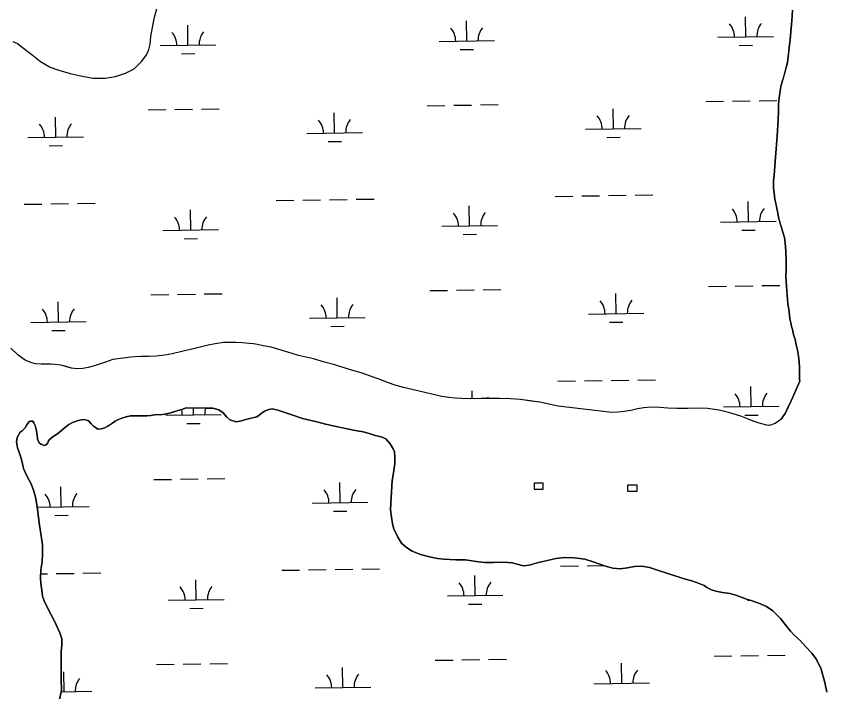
# Model space of a CAD drawing. Extents: x 3807117 to 3845308, y 337856 to 363736.
# Drawn here: x 3823403 to 3824862, y 358685 to 359901 of the extents above; entities that cross this region are included whole.
import ezdxf

# ---------------------------------------------------------------- set-up
doc = ezdxf.new("R2010")
doc.units = 0
for name, color, linetype in [('V-CHAN-DOCK', 7, 'Continuous'), ('V-TOPO-SHOR', 7, 'Continuous'), ('V-WETL-SWMP', 7, 'Continuous')]:
    doc.layers.add(name, color=color, linetype=linetype)

msp = doc.modelspace()

# ---------------------------------------------------------------- linework, layer by layer
at = {"layer": 'V-CHAN-DOCK'}
for points in [[(3824335.1, 359050), (3824351.5, 359050), (3824351.5, 359060.9), (3824335.1, 359060.9)], [(3824503.2, 359046.4), (3824520.5, 359046.4), (3824520.5, 359057.3), (3824503.2, 359057.3)]]:
    msp.add_lwpolyline(points, close=True, dxfattribs=at)
at = {"layer": 'V-TOPO-SHOR'}
for points in [[(3823396.9, 359855.2), (3823404.9, 359851.5), (3823413.7, 359845.3), (3823428.6, 359833.6), (3823446.3, 359819.1), (3823463.8, 359809), (3823479.5, 359803.5), (3823499.8, 359797.7), (3823516.3, 359794.3), (3823541, 359789.5), (3823562.9, 359789.2), (3823581.3, 359792.4), (3823599.6, 359798.3), (3823615.1, 359806.2), (3823628.8, 359819.8), (3823637.1, 359831.1), (3823641.6, 359841.1), (3823643.9, 359850.6), (3823645.3, 359864.6), (3823647.9, 359880.8), (3823651.9, 359899.3), (3823656.1, 359914.3)], [(3824797.4, 359346.7), (3824795.2, 359356.3), (3824793.7, 359369), (3824791.7, 359384.2), (3824790.3, 359398.3), (3824789.1, 359415.1), (3824788.1, 359432.4), (3824788.7, 359444.5), (3824788.8, 359458.9), (3824787.8, 359478.2), (3824786.9, 359492.9), (3824785.4, 359502.7), (3824782.3, 359512.2), (3824778.8, 359524.6), (3824775.5, 359536.5), (3824772.7, 359549.6), (3824770.4, 359561.2), (3824768.4, 359571.5), (3824766.7, 359583.1), (3824765.9, 359592.2), (3824765.8, 359604.8), (3824767.1, 359614.8), (3824769.3, 359647.5), (3824772.6, 359685.1), (3824774, 359715), (3824774.6, 359729.2), (3824774.7, 359742), (3824775.7, 359754.1), (3824779.2, 359774.2), (3824782.6, 359786.8), (3824782.9, 359787.6), (3824791.2, 359817.7), (3824793.9, 359844.2), (3824795.8, 359859.1), (3824797.2, 359874.1), (3824798.8, 359892.6), (3824799.7, 359911.9)], [(3824813.3, 359244.3), (3824812.8, 359247.1), (3824812.4, 359257.6), (3824812.5, 359268.5), (3824812.2, 359279), (3824811, 359289.1), (3824809.2, 359300), (3824806.5, 359309.3), (3824804.6, 359319.1), (3824801.9, 359328.4), (3824800, 359337), (3824798.1, 359342.8), (3824797.4, 359346.7)], [(3823899.4, 359293.8), (3823862, 359305.1), (3823847.1, 359308), (3823837, 359310.1), (3823830.1, 359311.1), (3823822.1, 359312), (3823809.7, 359313), (3823798.1, 359313.6), (3823788.1, 359313.9), (3823776.2, 359313.5), (3823760.7, 359311.2), (3823748.3, 359309), (3823736.5, 359306.2), (3823724.3, 359302.9), (3823716.3, 359301.1), (3823703.4, 359298.1), (3823683.5, 359293.3), (3823670.6, 359290.8), (3823654.9, 359289), (3823641, 359288.6), (3823627.3, 359288.4), (3823616.7, 359288.2), (3823609.3, 359287.4), (3823577, 359283.2), (3823563.8, 359278.1), (3823545.5, 359272.5), (3823532.6, 359269), (3823522.5, 359267), (3823512.2, 359266.5), (3823502.4, 359267.8), (3823492.9, 359270.5), (3823483.4, 359273.1), (3823472.3, 359274.4), (3823464.3, 359274.7), (3823456.3, 359275), (3823447.8, 359274.8), (3823437.7, 359275.6), (3823429.2, 359277.7), (3823419, 359281.9), (3823406.1, 359290.7), (3823393.3, 359303.4)], [(3824169, 359216.7), (3824100.1, 359232.8), (3824085.1, 359237), (3824073, 359240.9), (3824059.1, 359246.4), (3824040.6, 359253.2), (3824025.2, 359258.4), (3824006.9, 359264.2), (3823993, 359268.3), (3823976.6, 359273.6), (3823958, 359278.6), (3823938, 359284.3), (3823911.2, 359290.1), (3823899.4, 359293.8)], [(3824779.1, 359175.4), (3824786.9, 359186.2), (3824792.4, 359197.8), (3824797.6, 359208.8), (3824804.4, 359223.5), (3824813.3, 359244.3)], [(3824779.1, 359175.4), (3824768.5, 359168), (3824758.5, 359164.7), (3824753.6, 359165.2), (3824739.7, 359168.7), (3824728.9, 359172.3), (3824718.9, 359176.7), (3824706.8, 359181.2), (3824694.7, 359185.1), (3824684.7, 359188), (3824667.9, 359192.2), (3824646.8, 359194.9), (3824628.8, 359195.7), (3824612, 359195.3), (3824592, 359194.9), (3824575.7, 359195.5), (3824561, 359196.8), (3824544.8, 359197.7), (3824532.4, 359196.2), (3824520.8, 359194.4), (3824509, 359191.7), (3824496.9, 359189.7), (3824485.5, 359188.4), (3824474.4, 359188), (3824464.4, 359189), (3824378.1, 359199), (3824364.5, 359202.4), (3824345.5, 359206.1), (3824325.6, 359208.8), (3824310.5, 359210.9), (3824292.4, 359212.3), (3824272.8, 359213.1), (3824258.7, 359213.2), (3824239.9, 359212.8), (3824221.3, 359212.1), (3824205.1, 359213), (3824193, 359213.8), (3824181.7, 359214.9), (3824169, 359216.7)], [(3823744.8, 359195.7), (3823709, 359196.3), (3823700.8, 359193.2), (3823694.6, 359191.7), (3823686, 359189), (3823678.6, 359186.7), (3823669.6, 359184.8), (3823662.2, 359183.7), (3823655.6, 359184.1)], [(3824441.5, 358919.1), (3824426.3, 358924.2), (3824407.7, 358926.3), (3824389.4, 358927.2), (3824373.8, 358924.9), (3824359, 358921.5), (3824343, 358917.7), (3824326.3, 358913.1), (3824316.1, 358912), (3824304.5, 358914.8), (3824295.2, 358917.2), (3824280, 358918.4), (3824261.7, 358918.1), (3824245.7, 358918.2), (3824230.6, 358919.9), (3824211.5, 358922.7), (3824194, 358922.8), (3824172.6, 358923.7), (3824160.9, 358924.9), (3824146.5, 358928.1), (3824130.6, 358932.1), (3824115.5, 358938.4), (3824105.4, 358944.7), (3824096.5, 358952.9), (3824089.9, 358963.4), (3824082.6, 358978.3), (3824079.9, 358987.6), (3824078.1, 358999.7), (3824076.6, 359012.5), (3824077, 359024.6), (3824078.3, 359045.2), (3824079.6, 359065.4), (3824081.6, 359079), (3824084.4, 359096.2), (3824084.5, 359107.4), (3824083.4, 359116.8), (3824081.4, 359122.2), (3824076, 359131.6), (3824067.9, 359140.6), (3824059.4, 359143.8), (3824048.9, 359146.6), (3824038, 359150.1), (3824027.1, 359153.3), (3824013.1, 359155.7), (3824001.5, 359158.1), (3823989.4, 359160.5), (3823973.5, 359163.7), (3823959.5, 359166.9), (3823946.3, 359170.5), (3823933.8, 359173.3), (3823918.3, 359177.2), (3823902.4, 359182.4), (3823886.4, 359187.9), (3823873.6, 359191.9), (3823863.5, 359194.6), (3823857.3, 359193.1), (3823849.9, 359190.4), (3823846, 359187.7), (3823840.1, 359183.1), (3823835.8, 359180), (3823826.1, 359177.7), (3823817.9, 359175.8), (3823808.1, 359172.8), (3823798.8, 359171.3), (3823787.5, 359174.4), (3823781.7, 359179.5), (3823775.5, 359187), (3823767.4, 359192.8), (3823756.9, 359195.6), (3823744.8, 359195.7)], [(3823655.6, 359184.1), (3823645, 359182.2), (3823638.4, 359181.9), (3823626.4, 359181.9), (3823617, 359182), (3823608.8, 359182), (3823601, 359180.1), (3823592.9, 359177.8), (3823587, 359175.5), (3823581.2, 359172), (3823573.7, 359167), (3823567.9, 359163.2), (3823562.4, 359160.1), (3823555.8, 359158.2), (3823549.9, 359157.8), (3823547.2, 359159.4), (3823542.2, 359163.3), (3823537.9, 359167.6), (3823534.1, 359171.9), (3823531.7, 359173.5), (3823527.5, 359174.7), (3823523.6, 359175.5), (3823514.2, 359173.6), (3823504.1, 359169.7), (3823497.8, 359166.3), (3823489.2, 359159.7), (3823484.6, 359155.4), (3823477.1, 359149.6), (3823471.3, 359145.8), (3823466.6, 359142.3), (3823463.1, 359139.6), (3823461.1, 359136.9), (3823459.5, 359133), (3823456.8, 359129.9), (3823454.1, 359128.4), (3823451.7, 359128.8), (3823447.4, 359130.7), (3823444.3, 359133.5), (3823441.3, 359139.7), (3823440.5, 359147.9), (3823439, 359157.2), (3823437.1, 359164.7), (3823434.8, 359169.3), (3823432.5, 359172.5), (3823429, 359172.5), (3823426.3, 359171.7), (3823422, 359165.9), (3823418.8, 359160.5), (3823416.1, 359157), (3823413.3, 359155.1), (3823410.2, 359152.3), (3823404.7, 359143), (3823403.5, 359134.9), (3823405.4, 359124.4), (3823407.3, 359117.7), (3823410.4, 359109.1), (3823413.4, 359098.2), (3823416.1, 359087.3), (3823422.2, 359073.7), (3823429.9, 359059.6), (3823434.5, 359046.4), (3823438.4, 359033.1), (3823440.6, 359017.9), (3823442.8, 358999.6), (3823444.7, 358985.2), (3823447.7, 358966.1), (3823450, 358949.4), (3823450.3, 358933.4), (3823449.4, 358919.4), (3823447.4, 358904.6), (3823446.5, 358889.8), (3823446.9, 358880.1), (3823448.8, 358868), (3823449.9, 358857.1), (3823452.9, 358849), (3823460.2, 358834.1), (3823464.9, 358825.1), (3823470.3, 358815), (3823474.9, 358805.6), (3823481.4, 358791.6), (3823484.9, 358780.3), (3823485.2, 358769.8), (3823484, 358757.3), (3823483.5, 358746), (3823483.8, 358727), (3823483.7, 358707.5), (3823484.4, 358688.4), (3823480, 358668.6)], [(3824861.7, 358684.9), (3824858.3, 358702), (3824851.4, 358726.2), (3824843.3, 358743.4), (3824834.8, 358754.7), (3824824, 358766), (3824813.5, 358777.4), (3824803.1, 358787.2), (3824796.5, 358794.6), (3824786.9, 358806.3), (3824778.3, 358816.9), (3824764.4, 358831), (3824753.2, 358838.8), (3824740.4, 358844.3), (3824727.5, 358848.7), (3824717, 358851.8), (3824707.7, 358855.4), (3824698, 358858.9), (3824687.5, 358862.1), (3824674.3, 358864.1), (3824662.3, 358866.1), (3824654.1, 358868.5), (3824645.9, 358873.2), (3824641.3, 358876.4), (3824632, 358880.3), (3824618.8, 358884.7), (3824604.8, 358888.6), (3824592.7, 358892.6), (3824575.6, 358898.1), (3824557, 358904.1), (3824542.6, 358908.8), (3824528.6, 358911.2), (3824515.4, 358910.9), (3824502.9, 358908.3), (3824489.7, 358906.8), (3824476.8, 358907.6), (3824463.6, 358911.2), (3824453.5, 358914.8), (3824441.5, 358919.1)]]:
    msp.add_lwpolyline(points, dxfattribs=at)
at = {"layer": 'V-WETL-SWMP'}
for p, q in [((3824213.9, 359856.3), (3824213.3, 359892.3)), ((3824715.7, 359863.8), (3824715.2, 359899.8)), ((3823712, 359848.8), (3823711.5, 359884.8)), ((3824665.7, 359863.1), (3824765.7, 359864.6)), ((3823662, 359848), (3823762, 359849.5)), ((3824163.9, 359855.6), (3824263.8, 359857.1)), ((3824703.9, 359848.2), (3824727.9, 359848.6)), ((3823700.2, 359833.2), (3823724.2, 359833.5)), ((3824202.1, 359840.7), (3824226.1, 359841.1)), ((3824644, 359747.3), (3824676, 359747.8)), ((3824692, 359748), (3824724, 359748.5)), ((3824740, 359748.8), (3824772, 359749.2)), ((3823640.3, 359732.3), (3823672.3, 359732.8)), ((3823688.3, 359733), (3823720.3, 359733.5)), ((3823736.3, 359733.7), (3823768.3, 359734.2)), ((3824142.2, 359739.8), (3824174.2, 359740.3)), ((3824190.2, 359740.5), (3824222.2, 359741)), ((3824238.2, 359741.2), (3824270.2, 359741.7)), ((3824477.7, 359698.4), (3824477.1, 359734.4)), ((3823474, 359683.3), (3823473.4, 359719.3)), ((3823975.8, 359690.9), (3823975.3, 359726.9)), ((3823925.8, 359690.1), (3824025.8, 359691.6)), ((3824427.7, 359697.6), (3824527.7, 359699.1)), ((3823424, 359682.6), (3823524, 359684.1)), ((3823964.1, 359675.3), (3823988.1, 359675.6)), ((3824465.9, 359682.8), (3824489.9, 359683.1)), ((3823462.2, 359667.7), (3823486.2, 359668.1)), ((3823966.8, 359570.6), (3823998.8, 359571.1)), ((3824014.8, 359571.4), (3824046.8, 359571.8)), ((3824372.7, 359576.7), (3824404.6, 359577.2)), ((3824420.6, 359577.4), (3824452.6, 359577.9)), ((3824468.6, 359578.2), (3824500.6, 359578.6)), ((3824516.6, 359578.9), (3824548.6, 359579.4)), ((3823416.9, 359562.4), (3823448.9, 359562.9)), ((3823464.9, 359563.1), (3823496.9, 359563.6)), ((3823512.9, 359563.8), (3823544.9, 359564.3)), ((3823870.8, 359569.2), (3823902.8, 359569.7)), ((3823918.8, 359569.9), (3823950.8, 359570.4)), ((3824218.8, 359523.7), (3824218.3, 359559.7)), ((3824720.7, 359531.2), (3824720.2, 359567.2)), ((3823717, 359516.2), (3823716.4, 359552.2)), ((3824670.7, 359530.4), (3824770.7, 359531.9)), ((3823667, 359515.4), (3823767, 359516.9)), ((3824168.8, 359522.9), (3824268.8, 359524.4)), ((3824708.9, 359515.6), (3824732.9, 359515.9)), ((3823705.2, 359500.5), (3823729.2, 359500.9)), ((3824207.1, 359508.1), (3824231.1, 359508.4)), ((3824649, 359414.7), (3824681, 359415.2)), ((3824697, 359415.4), (3824729, 359415.9)), ((3824745, 359416.1), (3824777, 359416.6)), ((3823645.3, 359399.6), (3823677.3, 359400.1)), ((3823693.3, 359400.4), (3823725.3, 359400.8)), ((3823741.3, 359401.1), (3823773.3, 359401.6)), ((3824147.2, 359407.2), (3824179.2, 359407.6)), ((3824195.2, 359407.9), (3824227.2, 359408.4)), ((3824243.2, 359408.6), (3824275.2, 359409.1)), ((3824482.7, 359365.7), (3824482.1, 359401.7)), ((3823479, 359350.7), (3823478.4, 359386.7)), ((3823980.8, 359358.2), (3823980.3, 359394.2)), ((3823930.8, 359357.5), (3824030.8, 359359)), ((3824432.7, 359365), (3824532.7, 359366.5)), ((3823429, 359350), (3823529, 359351.5)), ((3823969.1, 359342.6), (3823993, 359343)), ((3824470.9, 359350.1), (3824494.9, 359350.5)), ((3823467.2, 359335.1), (3823491.2, 359335.5)), ((3824377.6, 359244.1), (3824409.6, 359244.6)), ((3824425.6, 359244.8), (3824457.6, 359245.3)), ((3824473.6, 359245.5), (3824505.6, 359246)), ((3824521.6, 359246.2), (3824553.6, 359246.7)), ((3824223.5, 359212.2), (3824223.3, 359227)), ((3824725.7, 359198.6), (3824725.1, 359234.6)), ((3823722, 359183.5), (3823721.8, 359196.1)), ((3824675.7, 359197.8), (3824775.7, 359199.3)), ((3823672, 359182.8), (3823772, 359184.3)), ((3824713.9, 359182.9), (3824737.9, 359183.3)), ((3823710.2, 359167.9), (3823734.2, 359168.3)), ((3823650.3, 359067), (3823682.3, 359067.5)), ((3823698.3, 359067.7), (3823730.3, 359068.2)), ((3823746.3, 359068.4), (3823778.3, 359068.9)), ((3823985.8, 359025.6), (3823985.3, 359061.6)), ((3823484, 359018.1), (3823483.4, 359054.1)), ((3823440.7, 359017.4), (3823533.9, 359018.8)), ((3823935.8, 359024.8), (3824035.8, 359026.3)), ((3823472.2, 359002.5), (3823496.2, 359002.8)), ((3823974, 359010), (3823998, 359010.3)), ((3823880.8, 358903.9), (3823912.8, 358904.4)), ((3823928.8, 358904.7), (3823960.8, 358905.1)), ((3823976.8, 358905.4), (3824008.8, 358905.9)), ((3824024.8, 358906.1), (3824056.7, 358906.6)), ((3824382.6, 358911.5), (3824414.6, 358911.9)), ((3824430.6, 358912.2), (3824459.7, 358912.6)), ((3823447, 358897.4), (3823458.9, 358897.6)), ((3823474.9, 358897.9), (3823506.9, 358898.3)), ((3823522.9, 358898.6), (3823554.9, 358899.1)), ((3823727, 358850.9), (3823726.4, 358886.9)), ((3824228.8, 358858.4), (3824228.3, 358894.4)), ((3824178.8, 358857.7), (3824278.8, 358859.1)), ((3823677, 358850.1), (3823776.9, 358851.6)), ((3824217, 358842.8), (3824241, 358843.2)), ((3824718.9, 358850.3), (3824722, 358850.4)), ((3823715.2, 358835.3), (3823739.2, 358835.6)), ((3824157.1, 358741.9), (3824189.1, 358742.4)), ((3824205.1, 358742.6), (3824237.1, 358743.1)), ((3824253.1, 358743.3), (3824285.1, 358743.8)), ((3824659, 358749.4), (3824691, 358749.9)), ((3824707, 358750.1), (3824739, 358750.6)), ((3824755, 358750.8), (3824787, 358751.3)), ((3823655.3, 358734.4), (3823687.3, 358734.8)), ((3823703.3, 358735.1), (3823735.3, 358735.6)), ((3823751.3, 358735.8), (3823783.3, 358736.3)), ((3823990.8, 358693), (3823990.2, 358729)), ((3824492.6, 358700.5), (3824492.1, 358736.5)), ((3823488.9, 358685.4), (3823488.4, 358721.4)), ((3824442.6, 358699.7), (3824542.6, 358701.2)), ((3823483.7, 358685.4), (3823538.9, 358686.2)), ((3823940.8, 358692.2), (3824040.8, 358693.7))]:
    msp.add_line(p, q, dxfattribs=at)
for points in [[(3823396.9, 359855.2), (3823404.9, 359851.5), (3823413.7, 359845.3), (3823428.6, 359833.6), (3823446.3, 359819.1), (3823463.8, 359809), (3823479.5, 359803.5), (3823499.8, 359797.7), (3823516.3, 359794.3), (3823541, 359789.5), (3823562.9, 359789.2), (3823581.3, 359792.4), (3823599.6, 359798.3), (3823615.1, 359806.2), (3823628.8, 359819.8), (3823637.1, 359831.1), (3823641.6, 359841.1), (3823643.9, 359850.6), (3823645.3, 359864.6), (3823647.9, 359880.8), (3823651.9, 359899.3), (3823656.1, 359914.3)], [(3824799.7, 359911.9), (3824798.8, 359892.6), (3824795.8, 359859.1), (3824793.9, 359844.2), (3824791.2, 359817.7), (3824782.6, 359786.8), (3824779.2, 359774.2), (3824775.7, 359754.1), (3824774.7, 359742), (3824774.6, 359729.2), (3824774, 359715), (3824772.6, 359685.1), (3824769.3, 359647.5), (3824767.1, 359614.8), (3824765.8, 359604.8), (3824766, 359592.2), (3824766.7, 359583.1), (3824768.4, 359571.5), (3824772.7, 359549.6), (3824775.5, 359536.5), (3824782.3, 359512.2), (3824785.4, 359502.7), (3824786.9, 359492.9), (3824787.8, 359478.2), (3824788.8, 359458.9), (3824788.7, 359444.5), (3824788.1, 359432.4), (3824789.1, 359415.1), (3824790.3, 359398.3), (3824791.7, 359384.2), (3824793.7, 359369), (3824795.2, 359356.3), (3824797.4, 359346.7), (3824798.1, 359342.8), (3824800, 359337), (3824801.9, 359328.4), (3824804.6, 359319.1), (3824806.5, 359309.3), (3824809.2, 359300), (3824811, 359289.1), (3824812.2, 359279), (3824812.5, 359268.5), (3824812.4, 359257.6), (3824812.8, 359247.1), (3824813.3, 359244.3), (3824804.4, 359223.5), (3824797.6, 359208.8), (3824786.9, 359186.2), (3824779.1, 359175.4), (3824768.5, 359168), (3824758.5, 359164.7), (3824753.6, 359165.2), (3824739.7, 359168.7), (3824728.9, 359172.3), (3824718.9, 359176.7), (3824706.8, 359181.2), (3824694.7, 359185.1), (3824684.7, 359188), (3824667.9, 359192.2)], [(3824667.9, 359192.2), (3824646.8, 359194.9), (3824628.8, 359195.7), (3824592, 359194.9), (3824575.7, 359195.5), (3824561, 359196.8), (3824544.8, 359197.7), (3824532.4, 359196.2), (3824520.8, 359194.4), (3824509, 359191.7), (3824496.9, 359189.7), (3824485.5, 359188.4), (3824474.4, 359188), (3824464.4, 359189), (3824378.1, 359199), (3824364.5, 359202.4), (3824345.5, 359206.1), (3824310.4, 359210.9), (3824292.4, 359212.3), (3824272.8, 359213.1), (3824258.7, 359213.2), (3824239.9, 359212.8), (3824221.3, 359212.1), (3824205.1, 359213), (3824193, 359213.8), (3824181.7, 359214.9), (3824169, 359216.7), (3824100.1, 359232.8), (3824085.1, 359237), (3824073, 359240.9), (3824059.1, 359246.4), (3824040.6, 359253.2), (3824025.2, 359258.4), (3824006.9, 359264.2), (3823993, 359268.3), (3823976.6, 359273.6), (3823958, 359278.6), (3823938, 359284.3), (3823911.2, 359290.1), (3823899.4, 359293.8), (3823862, 359305.1), (3823847.1, 359308), (3823837, 359310.1), (3823830.1, 359311.1), (3823822.1, 359312), (3823809.7, 359313), (3823798.1, 359313.6), (3823788.1, 359313.9), (3823776.2, 359313.5), (3823760.7, 359311.2), (3823748.3, 359309), (3823736.5, 359306.2), (3823724.3, 359302.9), (3823716.3, 359301.1), (3823703.4, 359298.1), (3823683.5, 359293.3), (3823670.6, 359290.8), (3823654.9, 359289), (3823641, 359288.6), (3823616.7, 359288.2), (3823609.3, 359287.4), (3823577, 359283.2), (3823563.8, 359278.1), (3823545.5, 359272.5), (3823532.6, 359269), (3823522.5, 359267), (3823512.2, 359266.5), (3823502.4, 359267.8), (3823483.4, 359273.1), (3823472.3, 359274.4), (3823456.3, 359275), (3823447.8, 359274.8), (3823437.7, 359275.6), (3823429.2, 359277.7), (3823419, 359281.9), (3823406.1, 359290.7), (3823393.3, 359303.4)], [(3823655.6, 359184.1), (3823662.2, 359183.7), (3823669.6, 359184.8), (3823678.6, 359186.7), (3823694.6, 359191.7), (3823700.8, 359193.2), (3823709, 359196.3), (3823744.8, 359195.7), (3823756.9, 359195.6), (3823767.4, 359192.8), (3823775.5, 359187), (3823781.7, 359179.5), (3823787.5, 359174.4), (3823798.8, 359171.3), (3823808.1, 359172.8), (3823817.9, 359175.8), (3823835.8, 359180), (3823840.1, 359183.1), (3823846, 359187.7), (3823849.9, 359190.4), (3823857.3, 359193.1), (3823863.5, 359194.6), (3823873.6, 359191.9), (3823886.4, 359187.9), (3823902.4, 359182.4), (3823918.3, 359177.2), (3823933.8, 359173.3), (3823946.3, 359170.5), (3823959.5, 359166.9), (3823973.5, 359163.7), (3824013.1, 359155.7), (3824027.1, 359153.3), (3824038, 359150.1), (3824048.9, 359146.6), (3824059.4, 359143.8), (3824067.9, 359140.6), (3824076, 359131.6), (3824081.4, 359122.2), (3824083.4, 359116.8), (3824084.5, 359107.4), (3824084.4, 359096.2), (3824081.6, 359079.1), (3824079.6, 359065.4), (3824077, 359024.6), (3824076.6, 359012.5), (3824078.1, 358999.7), (3824079.9, 358987.6), (3824082.6, 358978.3), (3824089.9, 358963.4), (3824096.5, 358952.9), (3824105.4, 358944.7), (3824115.5, 358938.4), (3824130.6, 358932.1), (3824146.5, 358928.1), (3824160.9, 358924.9), (3824172.6, 358923.7), (3824194, 358922.8), (3824211.5, 358922.7), (3824230.6, 358919.9), (3824245.7, 358918.2), (3824261.7, 358918.1), (3824280, 358918.4), (3824295.2, 358917.2), (3824304.5, 358914.8), (3824316.1, 358912), (3824326.3, 358913.1), (3824343, 358917.7), (3824373.8, 358924.9), (3824389.4, 358927.2), (3824407.7, 358926.3), (3824426.3, 358924.2), (3824441.5, 358919.1), (3824463.6, 358911.2), (3824476.8, 358907.6), (3824489.7, 358906.8), (3824502.9, 358908.3), (3824515.4, 358910.9), (3824528.6, 358911.2), (3824542.6, 358908.8), (3824557, 358904.1), (3824575.6, 358898.1), (3824604.8, 358888.6), (3824618.8, 358884.7), (3824632, 358880.3), (3824641.3, 358876.4), (3824645.9, 358873.2), (3824654.1, 358868.5), (3824662.3, 358866.1), (3824674.3, 358864.1), (3824687.5, 358862.1), (3824698, 358858.9), (3824707.7, 358855.4), (3824717, 358851.8), (3824727.5, 358848.7), (3824740.4, 358844.3), (3824753.2, 358838.8), (3824764.4, 358831), (3824778.3, 358816.9), (3824786.9, 358806.3), (3824796.5, 358794.6), (3824803.1, 358787.2)], [(3823403.5, 359134.9), (3823404.7, 359143), (3823410.2, 359152.3), (3823413.3, 359155.1), (3823416.1, 359157), (3823418.8, 359160.5), (3823422, 359165.9), (3823426.3, 359171.7), (3823429, 359172.5), (3823432.5, 359172.5), (3823434.8, 359169.3), (3823437.1, 359164.7), (3823439, 359157.2), (3823440.5, 359147.9), (3823441.3, 359139.7), (3823444.3, 359133.5), (3823447.4, 359130.7), (3823451.7, 359128.8), (3823454.1, 359128.4), (3823456.8, 359129.9), (3823459.5, 359133), (3823461.1, 359136.9), (3823463.1, 359139.6), (3823471.3, 359145.8), (3823477.1, 359149.6), (3823484.6, 359155.4), (3823489.2, 359159.7), (3823497.8, 359166.3), (3823504.1, 359169.7), (3823514.2, 359173.6), (3823523.6, 359175.5), (3823527.5, 359174.7), (3823531.7, 359173.5), (3823534.1, 359171.9), (3823537.9, 359167.6), (3823542.2, 359163.3), (3823547.2, 359159.4), (3823549.9, 359157.8), (3823555.8, 359158.2), (3823562.4, 359160.1), (3823567.9, 359163.2), (3823581.2, 359172), (3823587, 359175.5), (3823592.9, 359177.8), (3823601, 359180.1), (3823608.8, 359182), (3823638.4, 359181.9), (3823645, 359182.2), (3823655.6, 359184.1)], [(3823480, 358668.6), (3823484.4, 358688.4), (3823483.7, 358707.5), (3823483.8, 358727), (3823483.5, 358746), (3823484, 358757.3), (3823485.2, 358769.8), (3823484.9, 358780.3), (3823481.4, 358791.6), (3823474.9, 358805.6), (3823470.3, 358815), (3823464.9, 358825.1), (3823460.2, 358834.1), (3823452.9, 358849), (3823449.9, 358857.1), (3823448.8, 358868), (3823446.9, 358880.1), (3823446.5, 358889.8), (3823447.4, 358904.6), (3823449.4, 358919.4), (3823450.3, 358933.4), (3823450, 358949.4), (3823447.7, 358966.1), (3823444.7, 358985.2), (3823440.6, 359017.9), (3823438.4, 359033.1), (3823434.5, 359046.4), (3823429.9, 359059.6), (3823422.2, 359073.7), (3823416.1, 359087.3), (3823413.4, 359098.2), (3823410.4, 359109.1), (3823407.3, 359117.7), (3823405.4, 359124.4), (3823403.5, 359134.9)], [(3824803.1, 358787.2), (3824813.5, 358777.4), (3824824, 358766), (3824834.8, 358754.7), (3824843.3, 358743.4), (3824851.4, 358726.2), (3824858.3, 358702), (3824861.7, 358684.9)]]:
    msp.add_lwpolyline(points, dxfattribs=at)
for centre, start, end in [((3824158.6, 359856), 0.0865, 41.6302), ((3824269.1, 359857.6), 140.0865, 181.6302), ((3824660.5, 359863.5), 0.0865, 41.6302), ((3824770.9, 359865.1), 140.0865, 181.6302), ((3823656.8, 359848.4), 0.0865, 41.6302), ((3823767.2, 359850.1), 140.0865, 181.6302), ((3824422.4, 359698), 0.0865, 41.6302), ((3824532.9, 359699.7), 140.0865, 181.6302), ((3823418.7, 359683), 0.0865, 41.6302), ((3823529.2, 359684.7), 140.0865, 181.6302), ((3823920.6, 359690.5), 0.0865, 41.6302), ((3824031.1, 359692.2), 140.0865, 181.6302), ((3824163.6, 359523.3), 0.0865, 41.6302), ((3824274.1, 359525), 140.0865, 181.6302), ((3824665.4, 359530.8), 0.0865, 41.6302), ((3824775.9, 359532.5), 140.0865, 181.6302), ((3823661.7, 359515.8), 0.0865, 41.6302), ((3823772.2, 359517.5), 140.0865, 181.6302), ((3823925.6, 359357.9), 0.0865, 41.6302), ((3824036, 359359.5), 140.0865, 181.6302), ((3824427.4, 359365.4), 0.0865, 41.6302), ((3824537.9, 359367.1), 140.0865, 181.6302), ((3823423.7, 359350.4), 0.0865, 41.6302), ((3823534.2, 359352), 140.0865, 181.6302), ((3824670.4, 359198.2), 0.0865, 41.6302), ((3824780.9, 359199.9), 140.0865, 181.6302), ((3824168.6, 359190.7), 40.6116, 41.6302), ((3824279.1, 359192.3), 140.0865, 144.0502), ((3823666.7, 359183.2), 0.0865, 16.4088), ((3823777.2, 359184.8), 162.0268, 181.6302), ((3823930.6, 359025.2), 0.0865, 41.6302), ((3824041, 359026.9), 140.0865, 181.6302), ((3823428.7, 359017.7), 0.0865, 41.6302), ((3823539.2, 359019.4), 140.0865, 181.6302), ((3823671.7, 358850.5), 0.0865, 41.6302), ((3823782.2, 358852.2), 140.0865, 181.6302), ((3824173.6, 358858), 0.0865, 41.6302), ((3824284, 358859.7), 140.0865, 181.6302), ((3823935.5, 358692.6), 0.0865, 41.6302), ((3824046, 358694.3), 140.0865, 181.6302), ((3824437.4, 358700.1), 0.0865, 41.6302), ((3824547.9, 358701.8), 140.0865, 181.6302), ((3823544.2, 358686.7), 140.0865, 181.6302)]:
    msp.add_arc(centre, 35.2, start, end, dxfattribs=at)

doc.saveas('drawing.dxf')
